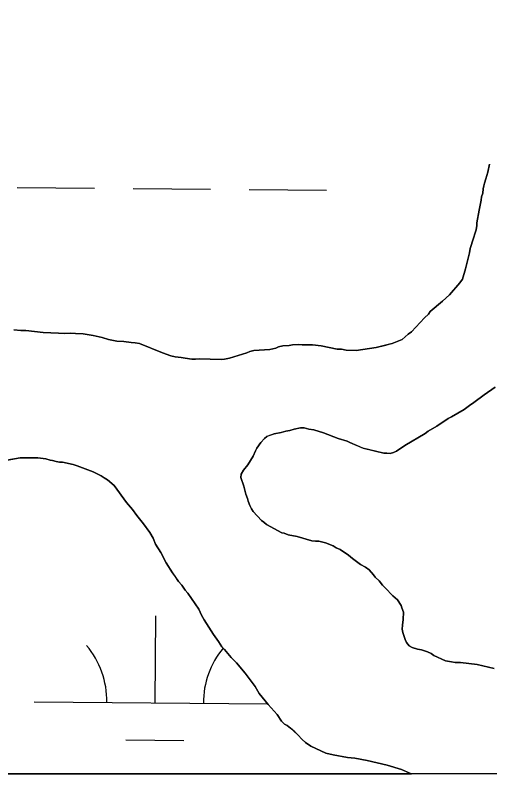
# Model space of a CAD drawing. Extents: x 3271442 to 3309282, y 752266 to 777610.
# Drawn here: x 3303429.8 to 3303625.9, y 757641.7 to 757963.4 of the extents above; entities that cross this region are included whole.
import ezdxf

# ---------------------------------------------------------------- set-up
doc = ezdxf.new("R2010")
doc.units = 0
for name, color, linetype in [('V-GRID-FRAM', 7, 'Continuous'), ('V-SITE-VEGE', 7, 'Continuous'), ('V-WETL-SWMP', 7, 'Continuous')]:
    doc.layers.add(name, color=color, linetype=linetype)

msp = doc.modelspace()

# ---------------------------------------------------------------- linework, layer by layer
at = {"layer": 'V-GRID-FRAM'}
msp.add_lwpolyline([(3275591.3, 775827.44), (3307043.48, 775836.59), (3307056.71, 757650.81), (3275588.66, 757641.66), (3275591.3, 775827.44)], dxfattribs=at)
at = {"layer": 'V-SITE-VEGE'}
for p, q in [((3303625.92, 757901.85), (3303625.25, 757898.61)), ((3303625.25, 757898.61), (3303624.45, 757895.83)), ((3303623.64, 757892.89), (3303623.31, 757891.71)), ((3303623.81, 757894.07), (3303623.64, 757892.89)), ((3303624.45, 757895.83), (3303623.81, 757894.07)), ((3303623.12, 757889.95), (3303622.64, 757888.33)), ((3303623.31, 757891.71), (3303623.12, 757889.95)), ((3303622.46, 757887), (3303621.62, 757882.89)), ((3303622.64, 757888.33), (3303622.46, 757887)), ((3303621.62, 757882.89), (3303620.76, 757877.59)), ((3303620.76, 757877.59), (3303620.73, 757876.55)), ((3303620.4, 757874.79), (3303620.07, 757873.47)), ((3303620.73, 757876.55), (3303620.4, 757874.79)), ((3303619.28, 757871.27), (3303617.99, 757867.01)), ((3303620.07, 757873.47), (3303619.28, 757871.27)), ((3303617.66, 757865.24), (3303616.02, 757858.63)), ((3303617.99, 757867.01), (3303617.66, 757865.24)), ((3303616.02, 757858.63), (3303614.73, 757854.38)), ((3303614.73, 757854.38), (3303613.66, 757852.78)), ((3303613.66, 757852.78), (3303609.4, 757847.85)), ((3303609.4, 757847.85), (3303606.54, 757845.26)), ((3303606.54, 757845.26), (3303601.41, 757840.95)), ((3303598.98, 757838.34), (3303593.67, 757832.56)), ((3303600.64, 757839.93), (3303598.98, 757838.34)), ((3303601.41, 757840.95), (3303600.64, 757839.93)), ((3303431.98, 757833.18), (3303429.17, 757833.39)), ((3303434.05, 757833.13), (3303431.98, 757833.18)), ((3303441.27, 757832.22), (3303434.05, 757833.13)), ((3303447.62, 757832.06), (3303441.27, 757832.22)), ((3303450.27, 757831.85), (3303447.62, 757832.06)), ((3303452.5, 757831.95), (3303450.27, 757831.85)), ((3303454.56, 757831.9), (3303452.5, 757831.95)), ((3303457.81, 757831.67), (3303454.56, 757831.9)), ((3303593.67, 757832.56), (3303592.31, 757831.56)), ((3303461.93, 757830.98), (3303457.81, 757831.67)), ((3303465.61, 757830.16), (3303461.93, 757830.98)), ((3303468.25, 757829.36), (3303465.61, 757830.16)), ((3303471.78, 757828.68), (3303468.25, 757829.36)), ((3303474.59, 757828.61), (3303471.78, 757828.68)), ((3303477.68, 757828.09), (3303474.59, 757828.61)), ((3303589.75, 757829.4), (3303585.72, 757827.72)), ((3303592.31, 757831.56), (3303589.75, 757829.4)), ((3303479.3, 757828.05), (3303477.68, 757828.09)), ((3303481.07, 757827.72), (3303479.3, 757828.05)), ((3303490.59, 757823.94), (3303481.07, 757827.72)), ((3303537.48, 757825.78), (3303535.11, 757825.24)), ((3303538.68, 757826.34), (3303537.48, 757825.78)), ((3303540.46, 757826.74), (3303538.68, 757826.34)), ((3303542.98, 757826.97), (3303540.46, 757826.74)), ((3303544.47, 757827.24), (3303542.98, 757826.97)), ((3303546.83, 757827.33), (3303544.47, 757827.24)), ((3303548.46, 757827.14), (3303546.83, 757827.33)), ((3303552.74, 757827.18), (3303548.46, 757827.14)), ((3303556.28, 757826.81), (3303552.74, 757827.18)), ((3303562.9, 757825.46), (3303556.28, 757826.81)), ((3303564.67, 757825.42), (3303562.9, 757825.46)), ((3303566.58, 757824.93), (3303564.67, 757825.42)), ((3303579.03, 757826.11), (3303570.72, 757824.83)), ((3303585.72, 757827.72), (3303579.03, 757826.11)), ((3303494.1, 757822.67), (3303490.59, 757823.94)), ((3303495.87, 757822.19), (3303494.1, 757822.67)), ((3303498.37, 757821.98), (3303495.87, 757822.19)), ((3303525.46, 757823.85), (3303518.32, 757821.65)), ((3303526.81, 757824.41), (3303525.46, 757823.85)), ((3303528.45, 757824.81), (3303526.81, 757824.41)), ((3303535.11, 757825.24), (3303528.45, 757824.81)), ((3303570.72, 757824.83), (3303566.58, 757824.93)), ((3303499.99, 757821.65), (3303498.37, 757821.98)), ((3303502.79, 757821.29), (3303499.99, 757821.65)), ((3303504.27, 757821.25), (3303502.79, 757821.29)), ((3303505.75, 757821.36), (3303504.27, 757821.25)), ((3303514.91, 757821.14), (3303505.75, 757821.36)), ((3303516.24, 757821.26), (3303514.91, 757821.14)), ((3303518.32, 757821.65), (3303516.24, 757821.26)), ((3303623.79, 757806.57), (3303628.3, 757809.71)), ((3303619.42, 757803.27), (3303623.79, 757806.57)), ((3303617.62, 757802.13), (3303619.42, 757803.27)), ((3303610.27, 757797.43), (3303615.51, 757800.41)), ((3303615.51, 757800.41), (3303617.62, 757802.13)), ((3303604.12, 757793.58), (3303608.77, 757796.72)), ((3303608.77, 757796.72), (3303610.27, 757797.43)), ((3303600.52, 757791.45), (3303604.12, 757793.58)), ((3303533.95, 757789.35), (3303536.78, 757790.32)), ((3303536.78, 757790.32), (3303539.76, 757790.98)), ((3303539.76, 757790.98), (3303541.69, 757791.53)), ((3303541.69, 757791.53), (3303543.32, 757791.79)), ((3303543.32, 757791.79), (3303545.11, 757792.33)), ((3303545.11, 757792.33), (3303547.78, 757792.86)), ((3303547.78, 757792.86), (3303549.26, 757792.83)), ((3303549.26, 757792.83), (3303551.17, 757792.34)), ((3303551.17, 757792.34), (3303553.23, 757791.99)), ((3303553.23, 757791.99), (3303557.2, 757790.86)), ((3303557.2, 757790.86), (3303563.35, 757788.5)), ((3303590.92, 757785.62), (3303599.31, 757790.45)), ((3303599.31, 757790.45), (3303600.52, 757791.45)), ((3303529.7, 757784.43), (3303531.38, 757786.75)), ((3303531.38, 757786.75), (3303532.9, 757788.49)), ((3303532.9, 757788.49), (3303533.95, 757789.35)), ((3303563.35, 757788.5), (3303567.02, 757787.38)), ((3303567.02, 757787.38), (3303568.18, 757786.76)), ((3303568.18, 757786.76), (3303573.6, 757784.41)), ((3303529.08, 757783.41), (3303529.7, 757784.43)), ((3303573.6, 757784.41), (3303582.27, 757782.43)), ((3303587.46, 757783.19), (3303590.92, 757785.62)), ((3303424.18, 757779.12), (3303431.75, 757780.42)), ((3303431.75, 757780.42), (3303433.97, 757780.51)), ((3303433.97, 757780.51), (3303438.99, 757780.39)), ((3303438.99, 757780.39), (3303442.38, 757780.01)), ((3303525.98, 757777.57), (3303528.14, 757781.21)), ((3303528.14, 757781.21), (3303529.08, 757783.41)), ((3303582.27, 757782.43), (3303583.45, 757782.4)), ((3303583.45, 757782.4), (3303584.77, 757782.22)), ((3303584.77, 757782.22), (3303586.26, 757782.63)), ((3303586.26, 757782.63), (3303587.46, 757783.19)), ((3303442.38, 757780.01), (3303444.15, 757779.53)), ((3303444.15, 757779.53), (3303445.18, 757779.35)), ((3303445.18, 757779.35), (3303446.64, 757778.88)), ((3303446.64, 757778.88), (3303447.97, 757778.7)), ((3303447.97, 757778.7), (3303449.3, 757778.67)), ((3303449.3, 757778.67), (3303453.71, 757777.67)), ((3303453.71, 757777.67), (3303455.32, 757777.19)), ((3303455.32, 757777.19), (3303461.91, 757774.67)), ((3303524.16, 757775.4), (3303525.98, 757777.57)), ((3303461.91, 757774.67), (3303465.27, 757772.96)), ((3303523.23, 757773.65), (3303524.16, 757775.4)), ((3303465.27, 757772.96), (3303466.44, 757772.2)), ((3303466.44, 757772.2), (3303467.9, 757771.42)), ((3303467.9, 757771.42), (3303470.65, 757768.99)), ((3303523.05, 757772.32), (3303523.23, 757773.65)), ((3303524.3, 757768.74), (3303523.05, 757772.32)), ((3303470.65, 757768.99), (3303475.79, 757761.92)), ((3303525.1, 757765.47), (3303524.3, 757768.74)), ((3303525.8, 757763.68), (3303525.1, 757765.47)), ((3303475.79, 757761.92), (3303478.24, 757759.05)), ((3303526.07, 757762.49), (3303525.8, 757763.68)), ((3303526.76, 757760.7), (3303526.07, 757762.49)), ((3303478.24, 757759.05), (3303479.96, 757756.65)), ((3303527.47, 757759.35), (3303526.76, 757760.7)), ((3303528.19, 757758.3), (3303527.47, 757759.35)), ((3303531.64, 757754.52), (3303528.19, 757758.3)), ((3303479.96, 757756.65), (3303482.83, 757753.18)), ((3303532.51, 757753.91), (3303531.64, 757754.52)), ((3303482.83, 757753.18), (3303485.41, 757749.57)), ((3303533.67, 757752.85), (3303532.51, 757753.91)), ((3303539.95, 757749.45), (3303533.67, 757752.85)), ((3303485.41, 757749.57), (3303486.83, 757747.17)), ((3303540.98, 757749.27), (3303539.95, 757749.45)), ((3303542.59, 757748.65), (3303540.98, 757749.27)), ((3303546.41, 757747.96), (3303542.59, 757748.65)), ((3303486.83, 757747.17), (3303487.8, 757744.78)), ((3303552.43, 757746.19), (3303546.41, 757747.96)), ((3303553.9, 757746.01), (3303552.43, 757746.19)), ((3303555.38, 757745.97), (3303553.9, 757746.01)), ((3303558.03, 757745.32), (3303555.38, 757745.97)), ((3303561.25, 757744.06), (3303558.03, 757745.32)), ((3303487.8, 757744.78), (3303489.94, 757741.33)), ((3303562.56, 757743.29), (3303561.25, 757744.06)), ((3303564.17, 757742.51), (3303562.56, 757743.29)), ((3303567.66, 757740.21), (3303564.17, 757742.51)), ((3303489.94, 757741.33), (3303492.2, 757736.99)), ((3303569.25, 757738.84), (3303567.66, 757740.21)), ((3303572.6, 757736.4), (3303569.25, 757738.84)), ((3303492.2, 757736.99), (3303494.76, 757732.94)), ((3303574.63, 757735.17), (3303572.6, 757736.4)), ((3303494.76, 757732.94), (3303495.77, 757731.58)), ((3303576.09, 757734.1), (3303574.63, 757735.17)), ((3303577.96, 757732.13), (3303576.09, 757734.1)), ((3303578.67, 757731.08), (3303577.96, 757732.13)), ((3303495.77, 757731.58), (3303497.19, 757729.33)), ((3303497.19, 757729.33), (3303498.63, 757727.82)), ((3303580.26, 757729.56), (3303578.67, 757731.08)), ((3303581.7, 757727.75), (3303580.26, 757729.56)), ((3303498.63, 757727.82), (3303500.06, 757725.72)), ((3303500.06, 757725.72), (3303501.06, 757724.51)), ((3303582.71, 757726.7), (3303581.7, 757727.75)), ((3303585.88, 757723.37), (3303582.71, 757726.7)), ((3303501.06, 757724.51), (3303505.64, 757717.9)), ((3303587.91, 757721.69), (3303585.88, 757723.37)), ((3303589.33, 757719.44), (3303587.91, 757721.69)), ((3303589.6, 757718.4), (3303589.33, 757719.44)), ((3303505.64, 757717.9), (3303506.76, 757715.36)), ((3303590.3, 757716.61), (3303589.6, 757718.4)), ((3303590.23, 757713.66), (3303590.3, 757716.61)), ((3303506.76, 757715.36), (3303507.9, 757713.41)), ((3303507.9, 757713.41), (3303511.74, 757707.4)), ((3303589.88, 757711.3), (3303590.23, 757713.66)), ((3303589.84, 757709.53), (3303589.88, 757711.3)), ((3303590.1, 757708.19), (3303589.84, 757709.53)), ((3303511.74, 757707.4), (3303513.74, 757704.55)), ((3303591.07, 757705.36), (3303590.1, 757708.19)), ((3303513.74, 757704.55), (3303515.17, 757702.3)), ((3303591.63, 757704.02), (3303591.07, 757705.36)), ((3303592.63, 757702.66), (3303591.63, 757704.02)), ((3303515.17, 757702.3), (3303516.33, 757701.24)), ((3303516.33, 757701.24), (3303519.05, 757697.92)), ((3303593.94, 757702.04), (3303592.63, 757702.66)), ((3303596.15, 757701.39), (3303593.94, 757702.04)), ((3303597.76, 757701.06), (3303596.15, 757701.39)), ((3303600.26, 757700.26), (3303597.76, 757701.06)), ((3303601.86, 757699.49), (3303600.26, 757700.26)), ((3303519.05, 757697.92), (3303521.22, 757695.65)), ((3303602.88, 757698.72), (3303601.86, 757699.49)), ((3303607.71, 757696.54), (3303602.88, 757698.72)), ((3303521.22, 757695.65), (3303524.81, 757691.42)), ((3303610.21, 757696.03), (3303607.71, 757696.54)), ((3303611.68, 757695.85), (3303610.21, 757696.03)), ((3303613.89, 757695.8), (3303611.68, 757695.85)), ((3303620.82, 757695.04), (3303613.89, 757695.8)), ((3303627.88, 757693.39), (3303620.82, 757695.04)), ((3303524.81, 757691.42), (3303528.96, 757685.86)), ((3303528.96, 757685.86), (3303530.67, 757683.01)), ((3303530.67, 757683.01), (3303534.4, 757678.48)), ((3303534.4, 757678.48), (3303538.14, 757674.26)), ((3303538.14, 757674.26), (3303539.85, 757671.55)), ((3303539.85, 757671.55), (3303541.16, 757670.34)), ((3303541.16, 757670.34), (3303542.18, 757669.72)), ((3303542.18, 757669.72), (3303543.63, 757668.65)), ((3303543.63, 757668.65), (3303546.67, 757665.92)), ((3303546.67, 757665.92), (3303548.39, 757663.96)), ((3303548.39, 757663.96), (3303549.84, 757662.74)), ((3303549.84, 757662.74), (3303552.02, 757661.21)), ((3303552.02, 757661.21), (3303558.16, 757658.26)), ((3303558.16, 757658.26), (3303561.25, 757657.59)), ((3303561.25, 757657.59), (3303567.14, 757656.56)), ((3303567.14, 757656.56), (3303570.23, 757656.19)), ((3303570.23, 757656.19), (3303575.38, 757655.33)), ((3303575.38, 757655.33), (3303583.61, 757653.36)), ((3303583.61, 757653.36), (3303589.48, 757651.59)), ((3303589.48, 757651.59), (3303593.6, 757649.8)), ((3303593.6, 757649.8), (3303244.76, 757649.7))]:
    msp.add_line(p, q, dxfattribs=at)
at = {"layer": 'V-WETL-SWMP'}
for p, q in [((3303625.25, 757898.61), (3303625.92, 757901.85)), ((3303624.45, 757895.83), (3303625.25, 757898.61)), ((3303623.31, 757891.71), (3303623.64, 757892.89)), ((3303623.64, 757892.89), (3303623.81, 757894.07)), ((3303623.81, 757894.07), (3303624.45, 757895.83)), ((3303430.47, 757892.21), (3303462.47, 757891.95)), ((3303478.47, 757891.81), (3303510.47, 757891.55)), ((3303526.47, 757891.42), (3303558.46, 757891.16)), ((3303622.64, 757888.33), (3303623.12, 757889.94)), ((3303623.12, 757889.94), (3303623.31, 757891.71)), ((3303621.62, 757882.89), (3303622.46, 757887)), ((3303622.46, 757887), (3303622.64, 757888.33)), ((3303620.76, 757877.59), (3303621.62, 757882.89)), ((3303620.73, 757876.55), (3303620.76, 757877.59)), ((3303620.07, 757873.46), (3303620.39, 757874.79)), ((3303620.39, 757874.79), (3303620.73, 757876.55)), ((3303617.99, 757867.01), (3303619.28, 757871.27)), ((3303619.28, 757871.27), (3303620.07, 757873.46)), ((3303616.02, 757858.63), (3303617.65, 757865.24)), ((3303617.65, 757865.24), (3303617.99, 757867.01)), ((3303614.73, 757854.38), (3303616.02, 757858.63)), ((3303613.66, 757852.78), (3303614.73, 757854.38)), ((3303609.4, 757847.85), (3303613.66, 757852.78)), ((3303606.53, 757845.26), (3303609.4, 757847.85)), ((3303601.4, 757840.95), (3303606.53, 757845.26)), ((3303593.66, 757832.56), (3303598.98, 757838.35)), ((3303598.98, 757838.35), (3303600.64, 757839.93)), ((3303600.64, 757839.93), (3303601.4, 757840.95)), ((3303429.17, 757833.39), (3303431.98, 757833.18)), ((3303431.98, 757833.18), (3303434.04, 757833.13)), ((3303434.04, 757833.13), (3303441.27, 757832.22)), ((3303441.27, 757832.22), (3303447.62, 757832.07)), ((3303447.62, 757832.07), (3303450.27, 757831.85)), ((3303450.27, 757831.85), (3303452.49, 757831.95)), ((3303452.49, 757831.95), (3303454.56, 757831.9)), ((3303454.56, 757831.9), (3303457.81, 757831.67)), ((3303592.31, 757831.56), (3303593.66, 757832.56)), ((3303457.81, 757831.67), (3303461.93, 757830.98)), ((3303461.93, 757830.98), (3303465.6, 757830.16)), ((3303465.6, 757830.16), (3303468.25, 757829.35)), ((3303468.25, 757829.35), (3303471.78, 757828.68)), ((3303471.78, 757828.68), (3303474.58, 757828.61)), ((3303474.58, 757828.61), (3303477.68, 757828.09)), ((3303585.72, 757827.73), (3303589.75, 757829.4)), ((3303589.75, 757829.4), (3303592.31, 757831.56)), ((3303477.68, 757828.09), (3303479.3, 757828.06)), ((3303479.3, 757828.06), (3303481.07, 757827.72)), ((3303481.07, 757827.72), (3303490.58, 757823.94)), ((3303535.1, 757825.24), (3303537.48, 757825.78)), ((3303537.48, 757825.78), (3303538.68, 757826.34)), ((3303538.68, 757826.34), (3303540.46, 757826.74)), ((3303540.46, 757826.74), (3303542.98, 757826.97)), ((3303542.98, 757826.97), (3303544.46, 757827.23)), ((3303544.46, 757827.23), (3303546.83, 757827.33)), ((3303546.83, 757827.33), (3303548.45, 757827.14)), ((3303548.45, 757827.14), (3303552.74, 757827.18)), ((3303552.74, 757827.18), (3303556.28, 757826.8)), ((3303556.28, 757826.8), (3303562.9, 757825.46)), ((3303562.9, 757825.46), (3303564.67, 757825.42)), ((3303564.67, 757825.42), (3303566.58, 757824.93)), ((3303570.72, 757824.83), (3303579.03, 757826.11)), ((3303579.03, 757826.11), (3303583.04, 757827.05)), ((3303583.04, 757827.05), (3303584.38, 757827.46)), ((3303584.38, 757827.46), (3303585.72, 757827.73)), ((3303490.58, 757823.94), (3303494.1, 757822.68)), ((3303494.1, 757822.68), (3303495.86, 757822.19)), ((3303495.86, 757822.19), (3303498.37, 757821.98)), ((3303518.32, 757821.65), (3303525.46, 757823.85)), ((3303525.46, 757823.85), (3303526.81, 757824.41)), ((3303526.81, 757824.41), (3303528.44, 757824.81)), ((3303528.44, 757824.81), (3303535.1, 757825.24)), ((3303566.58, 757824.93), (3303570.72, 757824.83)), ((3303498.37, 757821.98), (3303499.99, 757821.65)), ((3303499.99, 757821.65), (3303502.79, 757821.29)), ((3303502.79, 757821.29), (3303504.26, 757821.25)), ((3303504.26, 757821.25), (3303505.75, 757821.36)), ((3303505.75, 757821.36), (3303514.9, 757821.14)), ((3303514.9, 757821.14), (3303516.24, 757821.26)), ((3303516.24, 757821.26), (3303518.32, 757821.65)), ((3303628.3, 757809.71), (3303623.79, 757806.56)), ((3303623.79, 757806.56), (3303619.42, 757803.27)), ((3303619.42, 757803.27), (3303617.62, 757802.13)), ((3303615.51, 757800.41), (3303610.27, 757797.43)), ((3303617.62, 757802.13), (3303615.51, 757800.41)), ((3303608.77, 757796.72), (3303604.11, 757793.58)), ((3303610.27, 757797.43), (3303608.77, 757796.72)), ((3303604.11, 757793.58), (3303600.51, 757791.45)), ((3303536.78, 757790.32), (3303533.8, 757789.21)), ((3303539.75, 757790.99), (3303536.78, 757790.32)), ((3303541.69, 757791.53), (3303539.75, 757790.99)), ((3303543.32, 757791.79), (3303541.69, 757791.53)), ((3303545.11, 757792.34), (3303543.32, 757791.79)), ((3303547.78, 757792.86), (3303545.11, 757792.34)), ((3303549.26, 757792.83), (3303547.78, 757792.86)), ((3303551.17, 757792.34), (3303549.26, 757792.83)), ((3303553.23, 757791.99), (3303551.17, 757792.34)), ((3303557.19, 757790.86), (3303553.23, 757791.99)), ((3303563.34, 757788.5), (3303557.19, 757790.86)), ((3303599.31, 757790.45), (3303590.92, 757785.62)), ((3303600.51, 757791.45), (3303599.31, 757790.45)), ((3303531.38, 757786.75), (3303529.69, 757784.43)), ((3303532.89, 757788.49), (3303531.38, 757786.75)), ((3303533.8, 757789.21), (3303532.89, 757788.49)), ((3303567.01, 757787.38), (3303563.34, 757788.5)), ((3303568.18, 757786.76), (3303567.01, 757787.38)), ((3303573.59, 757784.41), (3303568.18, 757786.76)), ((3303529.69, 757784.43), (3303529.08, 757783.41)), ((3303582.27, 757782.43), (3303573.59, 757784.41)), ((3303590.92, 757785.62), (3303587.46, 757783.19)), ((3303431.75, 757780.42), (3303426.26, 757779.51)), ((3303433.97, 757780.51), (3303431.75, 757780.42)), ((3303438.99, 757780.39), (3303433.97, 757780.51)), ((3303442.38, 757780.01), (3303438.99, 757780.39)), ((3303528.14, 757781.21), (3303525.98, 757777.57)), ((3303529.08, 757783.41), (3303528.14, 757781.21)), ((3303583.45, 757782.4), (3303582.27, 757782.43)), ((3303584.77, 757782.22), (3303583.45, 757782.4)), ((3303586.26, 757782.63), (3303584.77, 757782.22)), ((3303587.46, 757783.19), (3303586.26, 757782.63)), ((3303444.14, 757779.53), (3303442.38, 757780.01)), ((3303445.17, 757779.36), (3303444.14, 757779.53)), ((3303446.64, 757778.88), (3303445.17, 757779.36)), ((3303447.97, 757778.7), (3303446.64, 757778.88)), ((3303449.3, 757778.67), (3303447.97, 757778.7)), ((3303453.71, 757777.67), (3303449.3, 757778.67)), ((3303455.32, 757777.19), (3303453.71, 757777.67)), ((3303461.91, 757774.67), (3303455.32, 757777.19)), ((3303525.98, 757777.57), (3303524.16, 757775.4)), ((3303465.27, 757772.96), (3303461.91, 757774.67)), ((3303524.16, 757775.4), (3303523.23, 757773.64)), ((3303466.43, 757772.2), (3303465.27, 757772.96)), ((3303467.89, 757771.42), (3303466.43, 757772.2)), ((3303470.64, 757768.99), (3303467.89, 757771.42)), ((3303523.23, 757773.64), (3303523.05, 757772.32)), ((3303523.05, 757772.32), (3303524.29, 757768.74)), ((3303475.8, 757761.92), (3303470.64, 757768.99)), ((3303524.29, 757768.74), (3303525.1, 757765.47)), ((3303525.1, 757765.47), (3303525.8, 757763.68)), ((3303478.24, 757759.05), (3303475.8, 757761.92)), ((3303525.8, 757763.68), (3303526.06, 757762.49)), ((3303526.06, 757762.49), (3303526.76, 757760.7)), ((3303479.96, 757756.65), (3303478.24, 757759.05)), ((3303526.76, 757760.7), (3303527.47, 757759.35)), ((3303527.47, 757759.35), (3303528.18, 757758.3)), ((3303528.18, 757758.3), (3303531.64, 757754.52)), ((3303482.83, 757753.18), (3303479.96, 757756.65)), ((3303531.64, 757754.52), (3303532.51, 757753.91)), ((3303485.4, 757749.57), (3303482.83, 757753.18)), ((3303532.51, 757753.91), (3303533.67, 757752.85)), ((3303533.67, 757752.85), (3303539.94, 757749.45)), ((3303486.82, 757747.17), (3303485.4, 757749.57)), ((3303539.94, 757749.45), (3303540.97, 757749.27)), ((3303540.97, 757749.27), (3303542.58, 757748.65)), ((3303542.58, 757748.65), (3303546.41, 757747.96)), ((3303487.8, 757744.78), (3303486.82, 757747.17)), ((3303546.41, 757747.96), (3303552.43, 757746.19)), ((3303552.43, 757746.19), (3303553.9, 757746.01)), ((3303553.9, 757746.01), (3303555.38, 757745.97)), ((3303555.38, 757745.97), (3303558.02, 757745.32)), ((3303558.02, 757745.32), (3303561.25, 757744.06)), ((3303489.94, 757741.33), (3303487.8, 757744.78)), ((3303561.25, 757744.06), (3303562.56, 757743.29)), ((3303562.56, 757743.29), (3303564.16, 757742.51)), ((3303564.16, 757742.51), (3303567.66, 757740.21)), ((3303492.2, 757736.99), (3303489.94, 757741.33)), ((3303567.66, 757740.21), (3303569.25, 757738.84)), ((3303569.25, 757738.84), (3303572.59, 757736.4)), ((3303494.76, 757732.94), (3303492.2, 757736.99)), ((3303572.59, 757736.4), (3303574.63, 757735.17)), ((3303495.76, 757731.59), (3303494.76, 757732.94)), ((3303574.63, 757735.17), (3303576.08, 757734.1)), ((3303576.08, 757734.1), (3303577.96, 757732.13)), ((3303577.96, 757732.13), (3303578.67, 757731.08)), ((3303497.19, 757729.33), (3303495.76, 757731.59)), ((3303498.63, 757727.82), (3303497.19, 757729.33)), ((3303578.67, 757731.08), (3303580.26, 757729.56)), ((3303580.26, 757729.56), (3303581.7, 757727.75)), ((3303500.06, 757725.72), (3303498.63, 757727.82)), ((3303501.06, 757724.51), (3303500.06, 757725.72)), ((3303581.7, 757727.75), (3303582.71, 757726.7)), ((3303582.71, 757726.7), (3303585.88, 757723.37)), ((3303505.63, 757717.9), (3303501.06, 757724.51)), ((3303585.88, 757723.37), (3303587.91, 757721.69)), ((3303587.91, 757721.69), (3303589.33, 757719.44)), ((3303589.33, 757719.44), (3303589.6, 757718.4)), ((3303506.76, 757715.36), (3303505.63, 757717.9)), ((3303589.6, 757718.4), (3303590.3, 757716.61)), ((3303590.3, 757716.61), (3303590.23, 757713.66)), ((3303487.56, 757679.13), (3303487.86, 757715.13)), ((3303507.89, 757713.41), (3303506.76, 757715.36)), ((3303511.74, 757707.41), (3303507.89, 757713.41)), ((3303590.23, 757713.66), (3303589.88, 757711.3)), ((3303589.88, 757711.3), (3303589.83, 757709.53)), ((3303589.83, 757709.53), (3303590.1, 757708.19)), ((3303513.74, 757704.55), (3303511.74, 757707.41)), ((3303590.1, 757708.19), (3303591.06, 757705.36)), ((3303515.16, 757702.3), (3303513.74, 757704.55)), ((3303591.06, 757705.36), (3303591.62, 757704.02)), ((3303591.62, 757704.02), (3303592.63, 757702.66)), ((3303516.32, 757701.24), (3303515.16, 757702.3)), ((3303519.05, 757697.92), (3303516.32, 757701.24)), ((3303592.63, 757702.66), (3303593.94, 757702.04)), ((3303593.94, 757702.04), (3303596.14, 757701.39)), ((3303596.14, 757701.39), (3303597.76, 757701.06)), ((3303597.76, 757701.06), (3303600.25, 757700.26)), ((3303600.25, 757700.26), (3303601.86, 757699.48)), ((3303521.21, 757695.65), (3303519.05, 757697.92)), ((3303601.86, 757699.48), (3303602.88, 757698.72)), ((3303602.88, 757698.72), (3303607.7, 757696.54)), ((3303524.81, 757691.42), (3303521.21, 757695.65)), ((3303607.7, 757696.54), (3303610.2, 757696.03)), ((3303610.2, 757696.03), (3303611.68, 757695.85)), ((3303611.68, 757695.85), (3303613.89, 757695.8)), ((3303613.89, 757695.8), (3303620.82, 757695.04)), ((3303620.82, 757695.04), (3303627.88, 757693.39)), ((3303528.96, 757685.86), (3303524.81, 757691.42)), ((3303530.67, 757683.01), (3303528.96, 757685.86)), ((3303534.4, 757678.48), (3303530.67, 757683.01)), ((3303437.56, 757679.54), (3303534.19, 757678.74)), ((3303538.14, 757674.26), (3303534.4, 757678.48)), ((3303539.85, 757671.55), (3303538.14, 757674.26)), ((3303541.15, 757670.34), (3303539.85, 757671.55)), ((3303542.17, 757669.72), (3303541.15, 757670.34)), ((3303543.63, 757668.66), (3303542.17, 757669.72)), ((3303545.36, 757667.14), (3303543.63, 757668.66)), ((3303546.66, 757665.92), (3303545.36, 757667.14)), ((3303548.39, 757663.96), (3303546.66, 757665.92)), ((3303475.43, 757663.8), (3303499.43, 757663.6)), ((3303549.84, 757662.74), (3303548.39, 757663.96)), ((3303552.02, 757661.21), (3303549.84, 757662.74)), ((3303558.16, 757658.26), (3303552.02, 757661.21)), ((3303561.25, 757657.59), (3303558.16, 757658.26)), ((3303567.13, 757656.56), (3303561.25, 757657.59)), ((3303570.23, 757656.19), (3303567.13, 757656.56)), ((3303575.38, 757655.33), (3303570.23, 757656.19)), ((3303583.61, 757653.36), (3303575.38, 757655.33)), ((3303589.48, 757651.59), (3303583.61, 757653.36)), ((3303593.59, 757649.8), (3303589.48, 757651.59)), ((3303244.76, 757649.7), (3303593.59, 757649.8))]:
    msp.add_line(p, q, dxfattribs=at)
for centre, start, end in [((3303432.32, 757680.06), 358.7563, 40.2999), ((3303542.8, 757679.15), 140.112, 180.2999)]:
    msp.add_arc(centre, 35.25, start, end, dxfattribs=at)

doc.saveas('drawing.dxf')
